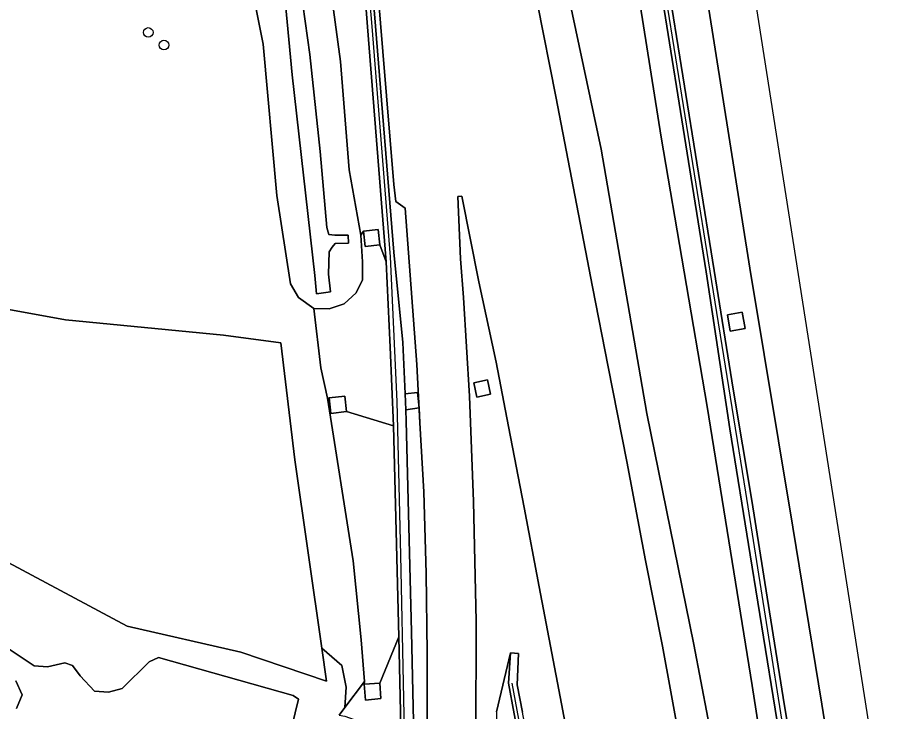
# Model space of a CAD drawing. Extents: x 156412 to 157779, y 382335 to 383768.
# Drawn here: x 157664 to 157752.1, y 382601.6 to 382672.2 of the extents above; entities that cross this region are included whole.
import ezdxf

# ---------------------------------------------------------------- set-up
doc = ezdxf.new("R2010")
doc.units = 0
for name, color, linetype in [('IMGEO_Berm_groen', 7, 'Continuous'), ('IMGEO_Boom', 7, 'Continuous'), ('IMGEO_Erf', 7, 'Continuous'), ('IMGEO_Geluidsscherm', 7, 'Continuous'), ('IMGEO_Grasland_overig', 7, 'Continuous'), ('IMGEO_Groenvoorziening', 7, 'Continuous'), ('IMGEO_Muur', 7, 'Continuous'), ('IMGEO_Oever', 7, 'Continuous'), ('IMGEO_Rijbaan_autosnelweg', 7, 'Continuous'), ('IMGEO_Rijbaan_autoweg', 7, 'Continuous'), ('IMGEO_Terreindeel_gesloten', 7, 'Continuous'), ('IMGEO_Waterloop', 7, 'Continuous')]:
    doc.layers.add(name, color=color, linetype=linetype)

msp = doc.modelspace()

# ---------------------------------------------------------------- linework, layer by layer
at = {"layer": 'IMGEO_Berm_groen'}
for points in [[(157728.463, 382686.048), (157734.813, 382646.456), (157736.771, 382634.42), (157738.644, 382623.107), (157740.211, 382613.282), (157741.855, 382603.071), (157743.267, 382594.43), (157745.318, 382581.856), (157748.805, 382583.563), (157745.768, 382602.416), (157742.813, 382620.375), (157738.44, 382646.701), (157732.147, 382686.52)], [(157715.014, 382683.017), (157718.741, 382664.137), (157722.465, 382644.793), (157724.066, 382636.688), (157725.936, 382627.074), (157727.866, 382616.993), (157729.593, 382608.309), (157731.328, 382598.649), (157733.735, 382585.975), (157737.776, 382581.898), (157737.031, 382586.101), (157732.768, 382608.466), (157727.974, 382631.948), (157723.341, 382658.781), (157717.84, 382684.594)], [(157695.484, 382677.731), (157696.862, 382667.717), (157697.715, 382656.685), (157698.919, 382650.052), (157699.171, 382650.457), (157700.676, 382650.619), (157700.845, 382649.061), (157701.493, 382647.341), (157699.605, 382671.227), (157698.969, 382679.16)], [(157699.76, 382679.219), (157700.418, 382671.31), (157702.265, 382648.326), (157703.19, 382639.164), (157703.414, 382633.923), (157704.679, 382634.07), (157704.829, 382632.5), (157704.921, 382630.988), (157704.613, 382636.918), (157703.406, 382652.788), (157702.472, 382653.471), (157702.278, 382655.212), (157701.135, 382668.735), (157700.415, 382677.799)], [(157720.451, 382596.375), (157719.056, 382603.845), (157717.029, 382614.311), (157715.508, 382622.38), (157713.939, 382630.623), (157712.686, 382637.163), (157710.917, 382645.301), (157709.183, 382654.014), (157708.785, 382653.977), (157709.049, 382647.644), (157709.361, 382643.741), (157709.961, 382633.709), (157710.38, 382623.009), (157710.626, 382610.823), (157710.595, 382598.918)], [(157712.696, 382601.621), (157714.129, 382607.629), (157714.949, 382607.566), (157714.821, 382604.367), (157715.347, 382601.588)]]:
    msp.add_lwpolyline(points, dxfattribs=at)
for points in [[(157698.919, 382650.052), (157699.073, 382647.337), (157699.082, 382645.52), (157698.424, 382644.211), (157697.227, 382643.088), (157695.702, 382642.561), (157694.154, 382642.598), (157694.839, 382636.587), (157695.516, 382633.51), (157695.683, 382633.522), (157697.296, 382633.703), (157697.446, 382632.133), (157702.238, 382630.673), (157701.895, 382638.684), (157701.493, 382647.341), (157700.845, 382649.061), (157699.339, 382648.899), (157699.171, 382650.457)], [(157736.168, 382641.957), (157737.677, 382642.225), (157737.973, 382640.56), (157736.464, 382640.293)], [(157710.409, 382635.063), (157711.803, 382635.352), (157712.106, 382633.895), (157710.712, 382633.605)], [(157702.238, 382630.673), (157697.446, 382632.133), (157695.87, 382631.932), (157695.683, 382633.522), (157695.516, 382633.51), (157698.129, 382616.971), (157698.939, 382608.94), (157699.284, 382604.691), (157699.265, 382604.43), (157700.843, 382604.551), (157702.77, 382609.258), (157702.512, 382619.966)], [(157704.829, 382632.5), (157703.483, 382632.318), (157703.533, 382631.153), (157703.807, 382620.446), (157704.065, 382609.738), (157704.41, 382594.532), (157704.475, 382583.883), (157704.415, 382575.321), (157704.376, 382574.903), (157706.009, 382577.137), (157705.732, 382587.442), (157705.654, 382598.261), (157705.67, 382607.614), (157705.559, 382615.69), (157705.327, 382623.983), (157704.921, 382630.988)], [(157702.77, 382609.258), (157700.843, 382604.551), (157700.964, 382602.978), (157699.393, 382602.8), (157699.265, 382604.43), (157699.284, 382604.691), (157697.292, 382602.058), (157696.701, 382601.277), (157697.285, 382601.173), (157698.243, 382600.842), (157698.822, 382600.077), (157699.636, 382596.085), (157700.104, 382588.867), (157700.075, 382578.147), (157700.098, 382574.91), (157703.12, 382574.841), (157703.18, 382583.403), (157703.115, 382594.052)]]:
    msp.add_lwpolyline(points, close=True, dxfattribs=at)
at = {"layer": 'IMGEO_Boom'}
for centre in [(157677.307, 382670.656), (157678.905, 382669.374)]:
    msp.add_circle(centre, 0.489, dxfattribs=at)
at = {"layer": 'IMGEO_Erf'}
msp.add_lwpolyline([(157638.252, 382628.552), (157659.083, 382618.783), (157661.572, 382617.561), (157675.159, 382610.327), (157686.729, 382607.682), (157695.415, 382604.758), (157694.938, 382608.088), (157692.192, 382627.237), (157690.799, 382639.12), (157684.943, 382639.893), (157668.898, 382641.444), (157657.351, 382643.562), (157645.666, 382644.833)], close=True, dxfattribs=at)
at = {"layer": 'IMGEO_Geluidsscherm'}
for points in [[(157734.418, 382646.393), (157728.068, 382685.985), (157712.981, 382779.037), (157710.193, 382796.166)], [(157698.507, 382685.101), (157699.363, 382679.175), (157700.02, 382671.278), (157701.902, 382647.86)], [(157701.902, 382647.86), (157702.562, 382633.17), (157702.933, 382617.551), (157703.25, 382602.973), (157703.498, 382590.751), (157703.473, 382580.879), (157703.899, 382575.046)], [(157746.086, 382573.992), (157742.042, 382598.752), (157738.055, 382623.945), (157734.418, 382646.393)], [(157718.938, 382580.432), (157715.935, 382595.753), (157714.308, 382604.534)]]:
    msp.add_lwpolyline(points, dxfattribs=at)
at = {"layer": 'IMGEO_Grasland_overig'}
for points in [[(157717.84, 382684.594), (157723.341, 382658.781), (157727.974, 382631.948), (157732.768, 382608.466), (157737.031, 382586.101), (157737.776, 382581.898), (157742.431, 382580.403), (157738.677, 382604.313), (157734.115, 382632.661), (157729.438, 382660.004), (157725.185, 382686.936)], [(157725.185, 382686.936), (157729.438, 382660.004), (157734.115, 382632.661), (157738.677, 382604.313), (157742.431, 382580.403), (157744.979, 382577.421), (157742.92, 382590.17), (157740.829, 382603.152), (157738.494, 382617.587), (157736.432, 382630.375), (157734.023, 382646.33), (157727.673, 382685.921)]]:
    msp.add_lwpolyline(points, dxfattribs=at)
msp.add_lwpolyline([(157717.559, 382585.273), (157715.99, 382593.516), (157714.497, 382601.411), (157713.923, 382604.523), (157714.129, 382607.629), (157712.696, 382601.621), (157712.758, 382596.513), (157714.141, 382585.204), (157717.564, 382578.751)], close=True, dxfattribs=at)
at = {"layer": 'IMGEO_Groenvoorziening'}
for points in [[(157646.22, 382646.05), (157645.666, 382644.833), (157657.351, 382643.562), (157668.898, 382641.444), (157684.943, 382639.893), (157690.799, 382639.12), (157692.192, 382627.237), (157694.938, 382608.088), (157696.977, 382606.347), (157697.415, 382604.13), (157697.292, 382602.058), (157699.284, 382604.691), (157698.939, 382608.94), (157698.129, 382616.971), (157695.516, 382633.51), (157694.839, 382636.587), (157694.154, 382642.598), (157692.568, 382643.718), (157691.76, 382645.112), (157690.369, 382654.091), (157688.978, 382669.477), (157682.101, 382703.825), (157680.712, 382709.595)], [(157696.701, 382601.277), (157697.292, 382602.058), (157697.415, 382604.13), (157696.977, 382606.347), (157694.938, 382608.088), (157695.415, 382604.758), (157686.729, 382607.682), (157675.159, 382610.327), (157661.572, 382617.561)], [(157691.894, 382600.144), (157692.581, 382602.911), (157692.031, 382603.275), (157678.332, 382607.145), (157677.416, 382606.711), (157674.657, 382604), (157673.269, 382603.621), (157671.859, 382603.709), (157670.377, 382605.278), (157669.623, 382606.335), (157668.829, 382606.609), (157667.052, 382606.211), (157665.72, 382606.303), (157662.976, 382608.124)], [(157662.976, 382608.124), (157665.72, 382606.303), (157667.052, 382606.211), (157668.829, 382606.609), (157669.623, 382606.335), (157670.377, 382605.278), (157671.859, 382603.709), (157673.269, 382603.621), (157674.657, 382604), (157677.416, 382606.711), (157678.332, 382607.145), (157692.031, 382603.275), (157692.581, 382602.911), (157691.894, 382600.144)], [(157663.853, 382604.768), (157664.507, 382603.355), (157663.91, 382601.959)], [(157663.91, 382601.959), (157664.507, 382603.355), (157663.853, 382604.768)]]:
    msp.add_lwpolyline(points, dxfattribs=at)
at = {"layer": 'IMGEO_Muur'}
for points in [[(157745.318, 382581.856), (157743.267, 382594.43), (157741.855, 382603.071), (157740.211, 382613.282), (157738.644, 382623.107), (157736.771, 382634.42), (157734.813, 382646.456), (157728.463, 382686.048), (157713.376, 382779.101), (157710.573, 382796.322), (157709.783, 382796.194), (157712.586, 382778.973), (157727.673, 382685.921), (157734.023, 382646.33), (157736.432, 382630.375), (157738.494, 382617.587), (157740.829, 382603.152), (157742.92, 382590.17), (157744.979, 382577.421)], [(157718.373, 382585.41), (157716.8, 382593.731), (157715.347, 382601.588), (157714.821, 382604.367), (157714.949, 382607.566), (157714.129, 382607.629), (157713.923, 382604.523), (157714.497, 382601.411), (157715.99, 382593.516), (157717.559, 382585.273)]]:
    msp.add_lwpolyline(points, close=True, dxfattribs=at)
for points in [[(157698.969, 382679.16), (157699.605, 382671.227), (157701.493, 382647.341), (157701.895, 382638.684), (157702.238, 382630.673), (157702.512, 382619.966), (157702.77, 382609.258), (157703.115, 382594.052), (157703.18, 382583.403), (157703.12, 382574.841), (157704.376, 382574.903), (157704.415, 382575.321), (157704.475, 382583.883), (157704.41, 382594.532), (157704.065, 382609.738), (157703.807, 382620.446), (157703.533, 382631.153), (157703.483, 382632.318), (157703.414, 382633.923), (157703.19, 382639.164), (157702.265, 382648.326), (157700.418, 382671.31), (157699.76, 382679.219)], [(157696.271, 382650.05), (157697.637, 382650.066), (157697.658, 382649.256), (157696.302, 382649.222)], [(157694.23, 382645.954), (157694.419, 382644.102), (157695.831, 382644.286), (157695.627, 382646.086)], [(157668.898, 382641.444), (157684.943, 382639.893), (157690.799, 382639.12)]]:
    msp.add_lwpolyline(points, dxfattribs=at)
at = {"layer": 'IMGEO_Oever'}
for points in [[(157680.712, 382709.595), (157682.101, 382703.825), (157688.978, 382669.477), (157690.369, 382654.091), (157691.76, 382645.112), (157692.568, 382643.718), (157694.154, 382642.598), (157695.702, 382642.561), (157697.227, 382643.088), (157698.424, 382644.211), (157699.082, 382645.52), (157699.073, 382647.337), (157698.919, 382650.052), (157697.715, 382656.685), (157696.862, 382667.717), (157695.484, 382677.731), (157692.212, 382691.922), (157689.709, 382703.744), (157687.994, 382710.999)], [(157693.032, 382673.487), (157693.721, 382668.416), (157694.774, 382658.571), (157695.458, 382650.827), (157695.661, 382650.132), (157696.271, 382650.05), (157697.637, 382650.066), (157697.658, 382649.256), (157696.302, 382649.222), (157696.009, 382648.845), (157695.694, 382648.354), (157695.627, 382646.086), (157695.831, 382644.286), (157694.419, 382644.102), (157694.23, 382645.954), (157691.937, 382666.357), (157691.252, 382673.533)]]:
    msp.add_lwpolyline(points, dxfattribs=at)
at = {"layer": 'IMGEO_Rijbaan_autosnelweg'}
msp.add_lwpolyline([(157700.531, 382931.796), (157697.409, 382931.638), (157693.73, 382931.451), (157696.881, 382908.398), (157700.131, 382886.542), (157703.02, 382867.845), (157706.38, 382847.923), (157708.396, 382835.071), (157711.671, 382814.852), (157713.702, 382802.758), (157713.169, 382802.685), (157715.477, 382788.772), (157719.43, 382763.773), (157722.536, 382744.597), (157726.501, 382720.966), (157729.285, 382703.509), (157732.147, 382686.52), (157738.44, 382646.701), (157742.813, 382620.375), (157745.768, 382602.416), (157748.805, 382583.563), (157751.881, 382590.351), (157752.059, 382590.763), (157722.997, 382776.154)], close=True, dxfattribs=at)
at = {"layer": 'IMGEO_Rijbaan_autoweg'}
for points in [[(157731.328, 382598.649), (157729.593, 382608.309), (157727.866, 382616.993), (157725.936, 382627.074), (157724.066, 382636.688), (157722.465, 382644.793), (157718.741, 382664.137), (157715.014, 382683.017)], [(157700.415, 382677.799), (157701.135, 382668.735), (157702.278, 382655.212), (157702.472, 382653.471), (157703.406, 382652.788), (157704.613, 382636.918), (157704.921, 382630.988), (157705.327, 382623.983), (157705.559, 382615.69), (157705.67, 382607.614), (157705.654, 382598.261)], [(157710.595, 382598.918), (157710.626, 382610.823), (157710.38, 382623.009), (157709.961, 382633.709), (157709.361, 382643.741), (157709.049, 382647.644), (157708.785, 382653.977), (157709.183, 382654.014), (157710.917, 382645.301), (157712.686, 382637.163), (157713.939, 382630.623), (157715.508, 382622.38), (157717.029, 382614.311), (157719.056, 382603.845), (157720.451, 382596.375)]]:
    msp.add_lwpolyline(points, dxfattribs=at)
at = {"layer": 'IMGEO_Terreindeel_gesloten'}
for points in [[(157700.845, 382649.061), (157700.676, 382650.619), (157699.171, 382650.457), (157699.339, 382648.899)], [(157736.168, 382641.957), (157736.464, 382640.293), (157737.973, 382640.56), (157737.677, 382642.225)], [(157710.409, 382635.063), (157710.712, 382633.605), (157712.106, 382633.895), (157711.803, 382635.352)], [(157695.683, 382633.522), (157695.87, 382631.932), (157697.446, 382632.133), (157697.296, 382633.703)], [(157704.829, 382632.5), (157704.679, 382634.07), (157703.414, 382633.923), (157703.483, 382632.318)], [(157700.843, 382604.551), (157699.265, 382604.43), (157699.393, 382602.8), (157700.964, 382602.978)]]:
    msp.add_lwpolyline(points, close=True, dxfattribs=at)
at = {"layer": 'IMGEO_Waterloop'}
msp.add_lwpolyline([(157691.252, 382673.533), (157691.937, 382666.357), (157694.23, 382645.954), (157694.419, 382644.102), (157695.831, 382644.286), (157695.627, 382646.086), (157695.694, 382648.354), (157696.009, 382648.845), (157696.302, 382649.222), (157697.658, 382649.256), (157697.637, 382650.066), (157696.271, 382650.05), (157695.661, 382650.132), (157695.458, 382650.827), (157694.774, 382658.571), (157693.721, 382668.416), (157693.032, 382673.487)], dxfattribs=at)

doc.saveas('drawing.dxf')
